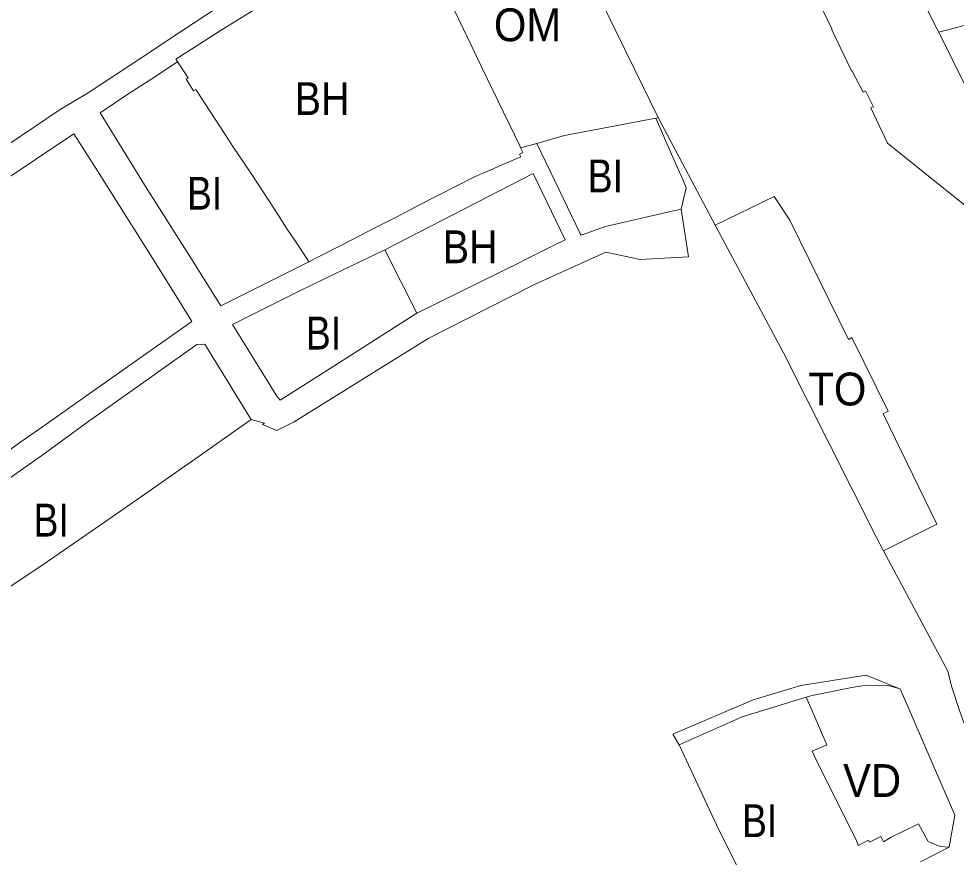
# Model space of a CAD drawing. Extents: x -650451 to -642268, y -1075216 to -1066610.
# Drawn here: x -647998.4 to -647656, y -1071100.7 to -1070794.3 of the extents above; entities that cross this region are included whole.
import ezdxf

# ---------------------------------------------------------------- set-up
doc = ezdxf.new("R2010")
doc.units = 0
doc.header["$LTSCALE"] = 4.8
for name, color, linetype, lineweight in [('1', 7, 'Continuous', 13), ('12', 7, 'Continuous', 13), ('15', 7, 'Continuous', 13), ('2', 7, 'Continuous', 13), ('25', 7, 'Continuous', 13), ('31', 7, 'Continuous', 13), ('35', 7, 'Continuous', 13)]:
    doc.layers.add(name, color=color, linetype=linetype, lineweight=lineweight)
doc.layers.add('62', color=7, linetype='Continuous')

msp = doc.modelspace()

# ---------------------------------------------------------------- linework, layer by layer
at = {"layer": '1'}
for points in [[(-647940.38, -1070810.06), (-647941.01, -1070809.16), (-647923.51, -1070797.95), (-647906.13, -1070787.1), (-647898.99, -1070783.35), (-647885.65, -1070776.94), (-647883.78, -1070776.11), (-647878.36, -1070773.89), (-647871.54, -1070771.23), (-647865.7, -1070769.15), (-647864.85, -1070768.85), (-647852.16, -1070764.35)], [(-647852.16, -1070764.35), (-647832.89, -1070804.46), (-647831.15, -1070808.09), (-647815.42, -1070840.8), (-647815.09, -1070841.49)], [(-647892.43, -1070883.1), (-647893.23, -1070881.89), (-647896.99, -1070876.22), (-647900.3, -1070871.22), (-647905.25, -1070863.56), (-647913.48, -1070850.9), (-647919.94, -1070841.35), (-647923.26, -1070836.26), (-647928.5, -1070828.24), (-647933.73, -1070820.24), (-647934.54, -1070820.72), (-647937.23, -1070816.43), (-647936.51, -1070815.98), (-647940.38, -1070810.06)], [(-647815.09, -1070841.49), (-647814.26, -1070843.22), (-647815.49, -1070843.78), (-647815.06, -1070844.76), (-647820.7, -1070847.22), (-647823.49, -1070848.43), (-647826.24, -1070849.63), (-647829.09, -1070850.87), (-647831.91, -1070852.1), (-647851.73, -1070862.25), (-647860.08, -1070866.53), (-647862.94, -1070867.99), (-647865.61, -1070869.36), (-647868.29, -1070870.73), (-647873.63, -1070873.47), (-647876.3, -1070874.83), (-647886.98, -1070880.31), (-647889.65, -1070881.67), (-647892.43, -1070883.1)]]:
    msp.add_lwpolyline(points, dxfattribs=at)
msp.add_lwpolyline([(-647864.71, -1070878.74), (-647826.76, -1070859.26), (-647810.47, -1070850.9), (-647798.85, -1070875.09), (-647803.05, -1070877.19), (-647811.38, -1070881.34), (-647814.06, -1070882.68), (-647814.89, -1070883.09), (-647852.97, -1070901.96)], close=True, dxfattribs=at)
at = {"layer": '12'}
for points in [[(-647610.33, -1070729.281), (-647600.53, -1070758.65), (-647619.2, -1070764.85), (-647617.36, -1070770.69), (-647619.12, -1070771.28), (-647640.66, -1070778.47), (-647636.12, -1070792.13), (-647654.89, -1070797.23), (-647662.26, -1070799.23)], [(-647803.27, -1070749.84), (-647801.54, -1070755.44), (-647782.32, -1070794.55), (-647764.84, -1070830.47), (-647765.72, -1070830.64)], [(-647662.26, -1070799.23), (-647663.71, -1070796.77), (-647672.865, -1070777.891), (-647682.67, -1070757.67)], [(-647815.09, -1070841.49), (-647815.42, -1070840.8), (-647831.15, -1070808.09), (-647832.89, -1070804.46), (-647852.16, -1070764.35)], [(-647765.72, -1070830.64), (-647799.01, -1070836.93), (-647809.12, -1070839.89), (-647815.09, -1070841.49)]]:
    msp.add_lwpolyline(points, dxfattribs=at)
at = {"layer": '15'}
for points in [[(-647852.16, -1070764.35), (-647864.85, -1070768.85), (-647865.7, -1070769.15), (-647871.54, -1070771.23), (-647878.36, -1070773.89), (-647883.78, -1070776.11), (-647885.65, -1070776.94), (-647898.99, -1070783.35), (-647906.13, -1070787.1), (-647923.51, -1070797.95), (-647941.01, -1070809.16), (-647940.38, -1070810.06)], [(-647539.817, -1071089.199), (-647553.4, -1071061.35), (-647565.56, -1071036.69), (-647567.83, -1071032.07), (-647572.64, -1071022.41), (-647638.54, -1070887.82), (-647649.83, -1070864.82), (-647660.03, -1070856.69), (-647681.06, -1070839.75), (-647687.12, -1070826.94), (-647686.2, -1070826.54), (-647689.08, -1070820.64), (-647689.95, -1070821.13), (-647693.96, -1070813.49), (-647694.09, -1070813.56), (-647701.41, -1070798.33), (-647701.32, -1070798.28), (-647701.56, -1070797.79), (-647705.06, -1070790.51), (-647704.498, -1070790.24), (-647706.21, -1070786.87), (-647708.04, -1070783.07), (-647708.31, -1070783.21), (-647715.3, -1070769.09)], [(-647672.865, -1070777.891), (-647663.71, -1070796.77), (-647662.26, -1070799.23), (-647647.571, -1070829.133)], [(-648002.36, -1070840.34), (-647983.33, -1070827.5), (-647978.2, -1070824.47), (-647973.03, -1070821.42), (-647953.45, -1070808.54), (-647939.28, -1070799.12), (-647925.06, -1070789.71)], [(-647940.38, -1070810.06), (-647949.84, -1070816.25), (-647958.2, -1070821.7), (-647968.61, -1070828.72), (-647951.51, -1070856.55), (-647949.31, -1070859.95), (-647943.2, -1070869.58), (-647937.73, -1070878.28), (-647935.21, -1070882.28), (-647924.61, -1070899.26), (-647907.6, -1070890.67), (-647892.43, -1070883.1)], [(-648007.86, -1070956.22), (-647997.6, -1070948.97), (-647989.77, -1070943.44), (-647977.71, -1070934.97), (-647973.51, -1070932.01), (-647962.83, -1070924.47), (-647935.22, -1070904.93), (-647940.69, -1070896.01), (-647948.34, -1070883.81), (-647952.47, -1070877.2), (-647956.4, -1070870.97), (-647958.94, -1070866.95), (-647969.59, -1070849.93), (-647978.24, -1070836.38), (-648006.41, -1070855.1)], [(-647892.43, -1070883.1), (-647889.65, -1070881.67), (-647886.98, -1070880.31), (-647876.3, -1070874.83), (-647873.63, -1070873.47), (-647868.29, -1070870.73), (-647865.61, -1070869.36), (-647862.94, -1070867.99), (-647860.08, -1070866.53), (-647851.73, -1070862.25), (-647831.91, -1070852.1), (-647829.09, -1070850.87), (-647826.24, -1070849.63), (-647823.49, -1070848.43), (-647820.7, -1070847.22), (-647815.06, -1070844.76), (-647815.49, -1070843.78), (-647814.26, -1070843.22), (-647815.09, -1070841.49), (-647809.12, -1070839.89)], [(-647809.12, -1070839.89), (-647801.09, -1070856.56), (-647793.27, -1070872.79), (-647792.95, -1070873.45), (-647784.05, -1070870.23), (-647765.03, -1070865.9), (-647756.45, -1070863.95), (-647753.81, -1070881.3)], [(-647852.97, -1070901.96), (-647814.89, -1070883.09), (-647814.06, -1070882.68), (-647811.38, -1070881.34), (-647803.05, -1070877.19), (-647798.85, -1070875.09), (-647810.47, -1070850.9), (-647826.76, -1070859.26), (-647864.71, -1070878.74)], [(-647864.71, -1070878.74), (-647885.93, -1070889), (-647896.01, -1070893.88), (-647920.31, -1070906.01), (-647904.09, -1070932.21), (-647902.94, -1070933.67), (-647882.89, -1070920.97), (-647872.46, -1070914.35), (-647852.97, -1070901.96)], [(-647753.81, -1070881.3), (-647771.47, -1070882.27), (-647783.95, -1070879.58), (-647809.74, -1070891.31), (-647827.527, -1070900.351)], [(-647827.527, -1070900.351), (-647848.89, -1070911.21), (-647897.76, -1070941.62), (-647904.13, -1070944.78), (-647909.42, -1070942.63), (-647908.63, -1070942.1), (-647913.45, -1070940.79)], [(-647913.45, -1070940.79), (-647914.34, -1070939.36), (-647930.48, -1070913.2), (-647933.41, -1070913.4), (-647954.37, -1070928.31), (-647972.8, -1070941.37), (-647989.98, -1070953.85), (-648007.74, -1070966.29), (-648026.92, -1070979.95), (-648048.88, -1070994.33), (-648063.68, -1071004.56), (-648077.63, -1071015.44), (-648081.31, -1071017.99), (-648092.72, -1071025.89), (-648104.12, -1071033.78)], [(-647759.52, -1071055.67), (-647730.17, -1071043.21), (-647712.74, -1071037.99), (-647688.9, -1071034.18), (-647676.963, -1071039.013)], [(-647676.963, -1071039.013), (-647680.52, -1071038.04), (-647680.73, -1071038.02), (-647680.97, -1071037.99), (-647685.24, -1071037.85), (-647689.3, -1071037.93), (-647693.44, -1071038.57), (-647708.63, -1071041.6), (-647710.79, -1071042.25)], [(-647710.79, -1071042.25), (-647719.9, -1071045.01), (-647728.23, -1071047.54), (-647734.1, -1071049.41), (-647757.19, -1071059.66), (-647759.52, -1071055.67)]]:
    msp.add_lwpolyline(points, dxfattribs=at)
at = {"layer": '2'}
msp.add_line((-647864.71, -1070878.74), (-647852.97, -1070901.96), dxfattribs=at)
for points in [[(-647925.06, -1070789.71), (-647939.28, -1070799.12), (-647953.45, -1070808.54), (-647973.03, -1070821.42), (-647978.2, -1070824.47), (-647983.33, -1070827.5), (-648002.36, -1070840.34)], [(-647892.43, -1070883.1), (-647907.6, -1070890.67), (-647924.61, -1070899.26), (-647935.21, -1070882.28), (-647937.73, -1070878.28), (-647943.2, -1070869.58), (-647949.31, -1070859.95), (-647951.51, -1070856.55), (-647968.61, -1070828.72), (-647958.2, -1070821.7), (-647949.84, -1070816.25), (-647940.38, -1070810.06)], [(-647940.38, -1070810.06), (-647936.51, -1070815.98), (-647937.23, -1070816.43), (-647934.54, -1070820.72), (-647933.73, -1070820.24), (-647928.5, -1070828.24), (-647923.26, -1070836.26), (-647919.94, -1070841.35), (-647913.48, -1070850.9), (-647905.25, -1070863.56), (-647900.3, -1070871.22), (-647896.99, -1070876.22), (-647893.23, -1070881.89), (-647892.43, -1070883.1)], [(-647809.12, -1070839.89), (-647799.01, -1070836.93), (-647765.72, -1070830.64)], [(-647765.72, -1070830.64), (-647759.08, -1070845.74), (-647755.87, -1070853.02), (-647754.6, -1070856.11), (-647756.45, -1070863.95)], [(-648006.41, -1070855.1), (-647978.24, -1070836.38), (-647969.59, -1070849.93), (-647958.94, -1070866.95), (-647956.4, -1070870.97), (-647952.47, -1070877.2), (-647948.34, -1070883.81), (-647940.69, -1070896.01), (-647935.22, -1070904.93), (-647962.83, -1070924.47), (-647973.51, -1070932.01), (-647977.71, -1070934.97), (-647989.77, -1070943.44), (-647997.6, -1070948.97), (-648007.86, -1070956.22)], [(-647756.45, -1070863.95), (-647765.03, -1070865.9), (-647784.05, -1070870.23), (-647792.95, -1070873.45), (-647793.27, -1070872.79), (-647801.09, -1070856.56), (-647809.12, -1070839.89)], [(-647852.97, -1070901.96), (-647872.46, -1070914.35), (-647882.89, -1070920.97), (-647902.94, -1070933.67), (-647904.09, -1070932.21), (-647920.31, -1070906.01), (-647896.01, -1070893.88), (-647885.93, -1070889), (-647864.71, -1070878.74)], [(-648092.72, -1071025.89), (-648081.31, -1071017.99), (-648077.63, -1071015.44), (-648063.68, -1071004.56), (-648048.88, -1070994.33), (-648026.92, -1070979.95), (-648007.74, -1070966.29), (-647989.98, -1070953.85), (-647972.8, -1070941.37), (-647954.37, -1070928.31), (-647933.41, -1070913.4), (-647930.48, -1070913.2), (-647914.34, -1070939.36), (-647913.45, -1070940.79)], [(-647913.45, -1070940.79), (-647934.9, -1070955.87), (-647952.01, -1070967.82), (-647970.19, -1070980.45), (-647988.81, -1070993.27), (-648008.34, -1071006.32), (-648030.24, -1071021.91), (-648044.82, -1071032.25), (-648051.48, -1071036.97), (-648062.53, -1071044.59), (-648074.121, -1071052.749), (-648092.72, -1071025.89)], [(-647757.19, -1071059.66), (-647734.1, -1071049.41), (-647728.23, -1071047.54), (-647719.9, -1071045.01), (-647710.79, -1071042.25)], [(-647710.79, -1071042.25), (-647710.21, -1071043.59), (-647703.27, -1071059.66), (-647708.59, -1071061.95), (-647707.72, -1071063.77), (-647705.74, -1071067.92), (-647704.1, -1071071.22), (-647692.28, -1071094.97), (-647691.77, -1071096.43), (-647687.96, -1071094.5), (-647687.63, -1071095.13), (-647683.47, -1071093.16), (-647682.47, -1071095.01), (-647679.68, -1071093.41), (-647669.72, -1071088.43), (-647666.26, -1071094.93), (-647661.85, -1071096.75), (-647658.55, -1071097.02), (-647669.02, -1071102.33)], [(-647726.74, -1071122.48), (-647742.64, -1071090.72), (-647757.19, -1071059.66)]]:
    msp.add_lwpolyline(points, dxfattribs=at)
at = {"layer": '25'}
for points in [[(-647764.84, -1070830.47), (-647782.32, -1070794.55), (-647801.54, -1070755.44), (-647803.27, -1070749.84)], [(-647715.3, -1070769.09), (-647708.31, -1070783.21), (-647708.04, -1070783.07), (-647706.21, -1070786.87), (-647704.498, -1070790.24), (-647705.06, -1070790.51), (-647701.56, -1070797.79), (-647701.32, -1070798.28), (-647701.41, -1070798.33), (-647694.09, -1070813.56), (-647693.96, -1070813.49), (-647689.95, -1070821.13), (-647689.08, -1070820.64), (-647686.2, -1070826.54), (-647687.12, -1070826.94), (-647681.06, -1070839.75), (-647660.03, -1070856.69), (-647649.83, -1070864.82), (-647638.54, -1070887.82), (-647572.64, -1071022.41), (-647567.83, -1071032.07), (-647565.56, -1071036.69), (-647553.4, -1071061.35), (-647539.817, -1071089.199)], [(-647682.515, -1070988.758), (-647662.998, -1070979.004), (-647682.683, -1070938.651), (-647680.82, -1070937.75), (-647694.05, -1070910.83), (-647695.32, -1070911.5), (-647716.69, -1070867.87), (-647722.46, -1070859.31), (-647743.97, -1070869.72), (-647764.84, -1070830.47)], [(-647640.727, -1071095.819), (-647648.106, -1071065.551), (-647654.747, -1071047.095), (-647657.699, -1071038.232), (-647659.01, -1071032.66), (-647682.515, -1070988.758)]]:
    msp.add_lwpolyline(points, dxfattribs=at)
at = {"layer": '31'}
for points in [[(-647743.97, -1070869.72), (-647722.46, -1070859.31), (-647716.69, -1070867.87), (-647695.32, -1070911.5), (-647694.05, -1070910.83), (-647680.82, -1070937.75), (-647682.683, -1070938.651), (-647662.998, -1070979.004), (-647682.515, -1070988.758)], [(-647682.515, -1070988.758), (-647685.1, -1070983.93), (-647719.06, -1070916.45), (-647728.35, -1070899.11), (-647743.97, -1070869.72)]]:
    msp.add_lwpolyline(points, dxfattribs=at)
at = {"layer": '35'}
for points in [[(-647710.79, -1071042.25), (-647708.63, -1071041.6), (-647693.44, -1071038.57), (-647689.3, -1071037.93), (-647685.24, -1071037.85), (-647680.97, -1071037.99), (-647680.73, -1071038.02), (-647680.52, -1071038.04), (-647676.963, -1071039.013)], [(-647676.963, -1071039.013), (-647676.9, -1071039.03), (-647676.45, -1071039.22), (-647656.443, -1071085.369), (-647658.55, -1071097.02)], [(-647658.55, -1071097.02), (-647661.85, -1071096.75), (-647666.26, -1071094.93), (-647669.72, -1071088.43), (-647679.68, -1071093.41), (-647682.47, -1071095.01), (-647683.47, -1071093.16), (-647687.63, -1071095.13), (-647687.96, -1071094.5), (-647691.77, -1071096.43), (-647692.28, -1071094.97), (-647704.1, -1071071.22), (-647705.74, -1071067.92), (-647707.72, -1071063.77), (-647708.59, -1071061.95), (-647703.27, -1071059.66), (-647710.21, -1071043.59), (-647710.79, -1071042.25)]]:
    msp.add_lwpolyline(points, dxfattribs=at)

# ---------------------------------------------------------------- texts
at = {"layer": '62'}
for s, width, p in [('OM', 0.95, (-647824.844, -1070802.545)), ('BH', 0.9, (-647897.641, -1070829.515)), ('BI', 0.85, (-647790.585, -1070857.766)), ('BI', 0.85, (-647936.957, -1070864.103)), ('BH', 0.9, (-647843.534, -1070883.669)), ('BI', 0.85, (-647893.541, -1070915.181)), ('TO', 0.95, (-647709.964, -1070935.614)), ('BI', 0.85, (-647992.986, -1070983.518)), ('VD', 0.95, (-647697.275, -1071078.679)), ('BI', 0.85, (-647734.221, -1071093.336))]:
    msp.add_text(s, height=12, dxfattribs=dict(at, width=width)).set_placement(p)

doc.saveas('drawing.dxf')
